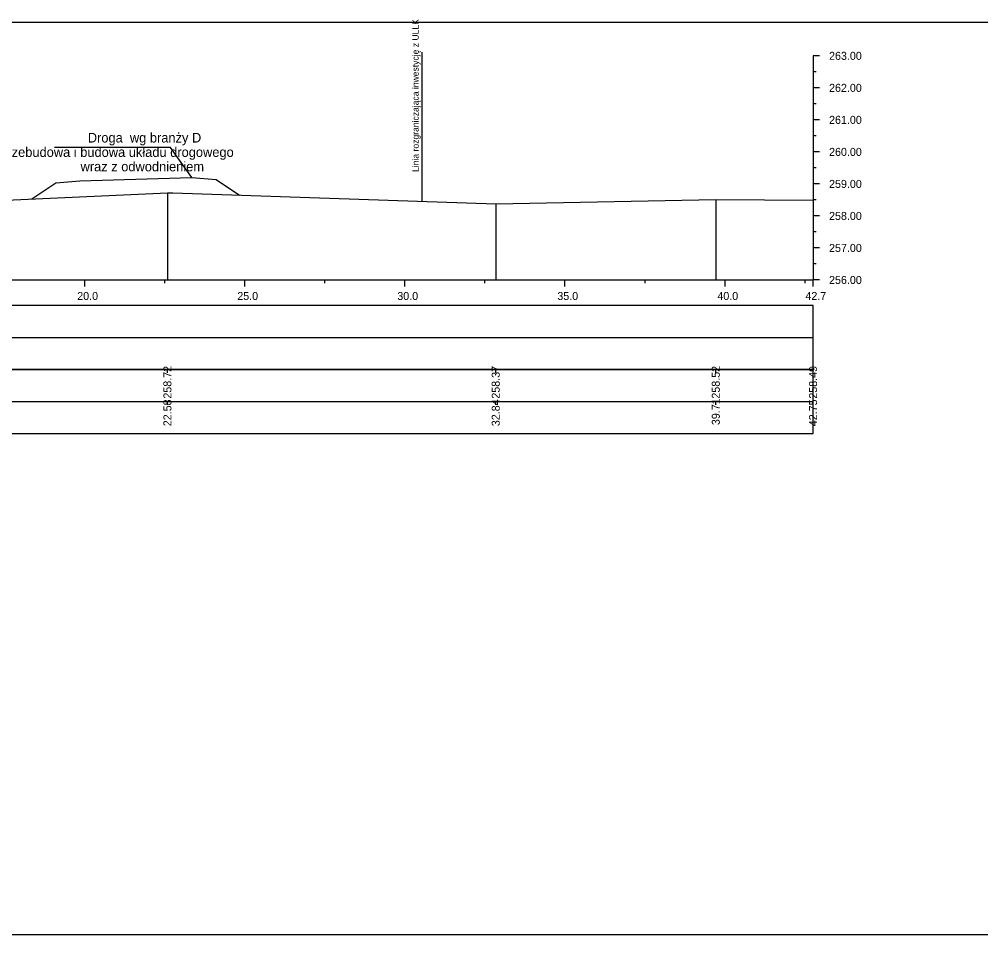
# Model space of a CAD drawing. Extents: x 6516023 to 6560129, y 5513077 to 5529206.
# Drawn here: x 6516783.16 to 6516813.2, y 5514551.66 to 5514580.25 of the extents above; entities that cross this region are included whole.
import ezdxf

# ---------------------------------------------------------------- set-up
doc = ezdxf.new("R2010")
doc.units = 0
for name, color, linetype in [('TOR_PRZEK_P-inne branze', 7, 'Continuous'), ('TOR_PRZEK_P-tabelka istniejace', 7, 'Continuous'), ('TOR_PRZEK_P-tabelka projektowane', 7, 'Continuous'), ('TOR_PRZEK_P-teren istniejacy', 7, 'Continuous'), ('TOR_PRZEK_P-uklad odniesienia', 7, 'Continuous'), ('TOR_PS_T-granica PKP-projektowana', 7, 'Continuous'), ('TOR_RAMKI-ramka+tabelka 1', 7, 'Continuous')]:
    doc.layers.add(name, color=color, linetype=linetype)

msp = doc.modelspace()

# ---------------------------------------------------------------- linework, layer by layer
at = {"layer": 'TOR_PRZEK_P-inne branze'}
for p, q in [((6516787.884, 5514576.239), (6516784.26, 5514576.239)), ((6516788.56, 5514575.304), (6516787.884, 5514576.239))]:
    msp.add_line(p, q, dxfattribs=at)
msp.add_lwpolyline([(6516783.554, 5514574.635), (6516784.31, 5514575.139), (6516785.06, 5514575.199), (6516786.81, 5514575.252), (6516788.56, 5514575.304), (6516789.31, 5514575.244), (6516790.047, 5514574.753)], dxfattribs=at)
at = {"layer": 'TOR_PRZEK_P-tabelka istniejace'}
for p, q in [((6516787.792, 5514569.206), (6516787.792, 5514569.306)), ((6516798.049, 5514569.206), (6516798.049, 5514569.306)), ((6516804.924, 5514569.206), (6516804.924, 5514569.306)), ((6516807.963, 5514569.206), (6516807.963, 5514569.306)), ((6516724.163, 5514568.306), (6516807.963, 5514568.306)), ((6516787.792, 5514568.206), (6516787.792, 5514568.306)), ((6516798.049, 5514568.206), (6516798.049, 5514568.306)), ((6516804.924, 5514568.206), (6516804.924, 5514568.306)), ((6516807.963, 5514568.206), (6516807.963, 5514568.306))]:
    msp.add_line(p, q, dxfattribs=at)
for points in [[(6516787.792, 5514574.823), (6516787.792, 5514572.306), (6516787.792, 5514572.176), (6516787.792, 5514572.106)], [(6516804.924, 5514574.624), (6516804.924, 5514572.306), (6516804.924, 5514572.176), (6516804.924, 5514572.106)], [(6516807.963, 5514574.595), (6516807.963, 5514572.306), (6516807.963, 5514572.176), (6516807.963, 5514572.106)], [(6516798.049, 5514574.48), (6516798.049, 5514572.306), (6516798.049, 5514572.176), (6516798.049, 5514572.106)]]:
    msp.add_lwpolyline(points, dxfattribs=at)
msp.add_lwpolyline([(6516724.163, 5514569.306), (6516724.163, 5514567.306), (6516807.963, 5514567.306), (6516807.963, 5514569.306)], close=True, dxfattribs=at)
at = {"layer": 'TOR_PRZEK_P-tabelka projektowane'}
msp.add_line((6516724.163, 5514570.306), (6516807.963, 5514570.306), dxfattribs=at)
msp.add_lwpolyline([(6516724.163, 5514571.306), (6516724.163, 5514569.306), (6516807.963, 5514569.306), (6516807.963, 5514571.306)], close=True, dxfattribs=at)
at = {"layer": 'TOR_PRZEK_P-teren istniejacy'}
msp.add_lwpolyline([(6516781.83, 5514574.559), (6516787.792, 5514574.823), (6516787.871, 5514574.825), (6516787.958, 5514574.824), (6516798.049, 5514574.48), (6516804.924, 5514574.624), (6516807.963, 5514574.595)], dxfattribs=at)
at = {"layer": 'TOR_PRZEK_P-uklad odniesienia'}
for p, q in [((6516807.963, 5514579.106), (6516807.963, 5514572.106)), ((6516808.163, 5514579.106), (6516807.963, 5514579.106)), ((6516808.063, 5514578.606), (6516807.963, 5514578.606)), ((6516808.163, 5514578.106), (6516807.963, 5514578.106)), ((6516808.063, 5514577.606), (6516807.963, 5514577.606)), ((6516808.163, 5514577.106), (6516807.963, 5514577.106)), ((6516808.063, 5514576.606), (6516807.963, 5514576.606)), ((6516808.163, 5514576.106), (6516807.963, 5514576.106)), ((6516808.063, 5514575.606), (6516807.963, 5514575.606)), ((6516808.163, 5514575.106), (6516807.963, 5514575.106)), ((6516808.063, 5514574.606), (6516807.963, 5514574.606)), ((6516808.163, 5514574.106), (6516807.963, 5514574.106)), ((6516808.063, 5514573.606), (6516807.963, 5514573.606)), ((6516808.163, 5514573.106), (6516807.963, 5514573.106)), ((6516808.063, 5514572.606), (6516807.963, 5514572.606)), ((6516727.963, 5514572.106), (6516807.963, 5514572.106)), ((6516785.213, 5514571.906), (6516785.213, 5514572.106)), ((6516787.713, 5514572.006), (6516787.713, 5514572.106)), ((6516790.213, 5514571.906), (6516790.213, 5514572.106)), ((6516792.713, 5514572.006), (6516792.713, 5514572.106)), ((6516795.213, 5514571.906), (6516795.213, 5514572.106)), ((6516797.713, 5514572.006), (6516797.713, 5514572.106)), ((6516800.213, 5514571.906), (6516800.213, 5514572.106)), ((6516802.713, 5514572.006), (6516802.713, 5514572.106)), ((6516805.213, 5514571.906), (6516805.213, 5514572.106)), ((6516807.713, 5514572.006), (6516807.713, 5514572.106)), ((6516807.963, 5514571.906), (6516807.963, 5514572.106)), ((6516808.163, 5514572.106), (6516807.963, 5514572.106))]:
    msp.add_line(p, q, dxfattribs=at)
at = {"layer": 'TOR_PS_T-granica PKP-projektowana'}
msp.add_line((6516795.754, 5514574.558), (6516795.754, 5514579.216), dxfattribs=at)
at = {"layer": 'TOR_RAMKI-ramka+tabelka 1'}
msp.add_lwpolyline([(6516634.513, 5514580.156), (6516882.013, 5514580.156), (6516882.013, 5514551.656), (6516634.513, 5514551.656)], close=True, dxfattribs=at)

# ---------------------------------------------------------------- texts
at = {"layer": 'TOR_PRZEK_P-inne branze'}
for s, p in [('Droga  wg branży D', (6516785.304, 5514576.399)), ('Przebudowa i budowa układu drogowego', (6516782.526, 5514575.949)), ('wraz z odwodnieniem ', (6516785.078, 5514575.499))]:
    msp.add_text(s, height=0.3, dxfattribs=at).set_placement(p)
at = {"layer": 'TOR_PRZEK_P-tabelka istniejace'}
for s, p in [('258.72', (6516787.917, 5514568.4)), ('258.37', (6516798.174, 5514568.398)), ('258.52', (6516805.049, 5514568.4)), ('258.49', (6516808.088, 5514568.398)), ('22.58', (6516787.917, 5514567.538)), ('32.84', (6516798.174, 5514567.539)), ('39.71', (6516805.049, 5514567.573)), ('42.75', (6516808.088, 5514567.537))]:
    msp.add_text(s, height=0.25, rotation=90, dxfattribs=at).set_placement(p)
at = {"layer": 'TOR_PRZEK_P-uklad odniesienia'}
for s, p in [('263.00', (6516808.463, 5514578.981)), ('262.00', (6516808.463, 5514577.981)), ('261.00', (6516808.463, 5514576.981)), ('260.00', (6516808.463, 5514575.981)), ('259.00', (6516808.463, 5514574.981)), ('258.00', (6516808.463, 5514573.981)), ('257.00', (6516808.463, 5514572.981)), ('256.00', (6516808.463, 5514571.981)), ('20.0', (6516784.974, 5514571.481)), ('25.0', (6516789.974, 5514571.481)), ('30.0', (6516794.974, 5514571.481)), ('35.0', (6516799.974, 5514571.481)), ('40.0', (6516804.974, 5514571.481)), ('42.7', (6516807.724, 5514571.481))]:
    msp.add_text(s, height=0.25, dxfattribs=at).set_placement(p)
at = {"layer": 'TOR_PS_T-granica PKP-projektowana'}
msp.add_text('Linia rozgraniczająca inwestycję z ULLK', height=0.2, rotation=90.0511, dxfattribs=at).set_placement((6516795.644, 5514575.48))

doc.saveas('drawing.dxf')
